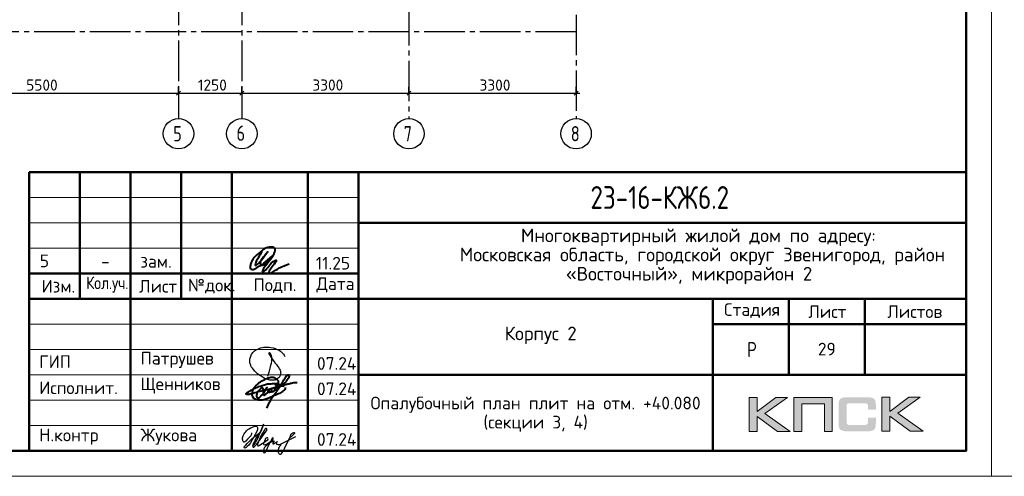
# Model space of a CAD drawing. Header units: millimetres. Extents: x 40580 to 1930067, y -240640 to 81020.
# Tile 540 of 656: x 1325327 to 1344768, y -239550 to -230540. Entities that reach past the tile are written whole.
import ezdxf

# ---------------------------------------------------------------- set-up
doc = ezdxf.new("R2010")
doc.units = ezdxf.units.MM
doc.linetypes.add('______5', pattern=[1100, 800, -100, 100, -100])
doc.linetypes.add('CENTER', pattern=[2, 1.25, -0.25, 0.25, -0.25])
for name, color, linetype, lineweight in [('Standard', 7, 'Continuous', 25), ('ОСИ', 7, 'CENTER', 15), ('Основная', 7, 'Continuous', 40)]:
    doc.layers.add(name, color=color, linetype=linetype, lineweight=lineweight)
doc.styles.add('GOST 2.304', font='isocpeur.ttf', dxfattribs={"width": 0.8})
doc.styles.add('ISOCPEUR', font='isocpeur.ttf')

# ---------------------------------------------------------------- blocks, each defined once
blk = doc.blocks.new('яяя')
at = {"lineweight": 30}
for points in [[(345424, 110432), (345425, 110410), (345424, 110397), (345417, 110379), (345406, 110350), (345390, 110319), (345357, 110275), (345310, 110221), (345265, 110176), (345198, 110110), (345161, 110077), (345133, 110066), (345116, 110066), (345102, 110075), (345090, 110091), (345082, 110115), (345074, 110146), (345066, 110182), (345064, 110206), (345067, 110234), (345077, 110278), (345095, 110320), (345114, 110361), (345134, 110395), (345159, 110428), (345195, 110469), (345228, 110506), (345284, 110560), (345331, 110595), (345379, 110625), (345435, 110648), (345486, 110670), (345532, 110686), (345573, 110696), (345605, 110698), (345621, 110695), (345635, 110687), (345648, 110671), (345656, 110649), (345659, 110625), (345659, 110583), (345656, 110553), (345647, 110523), (345635, 110489), (345387, 110033), (345349, 109985), (345311, 109948), (345247, 109889), (345209, 109858), (345192, 109844), (345180, 109837), (345157, 109833), (345150, 109835), (345140, 109842), (345135, 109856), (345138, 109881), (345148, 109892), (345183, 109930), (345267, 110024), (345343, 110105), (345455, 110213), (345617, 110343), (345775, 110456), (345811, 110526), (345838, 110607), (345890, 110740), (345902, 110771), (345698, 110295), (345672, 110226), (345626, 110132), (345572, 110032), (345518, 109953), (345481, 109918), (345497, 110001), (345567, 110147), (345655, 110301), (345760, 110442)], [(345481, 109918), (345476, 109896), (345475, 109874), (345485, 109861), (345506, 109866), (345539, 109891), (345632, 109983), (345968, 110450), (346022, 110527), (346029, 110560), (346027, 110579), (346026, 110590), (346010, 110605), (345993, 110609), (345975, 110601), (345962, 110584), (345954, 110562), (345857, 110421), (345783, 110292), (345741, 110183), (345701, 110079), (345665, 109985), (345660, 109952), (345666, 109929), (345669, 109915), (345682, 109910), (345702, 109914), (345735, 109941), (345846, 110007), (346065, 110160), (346075, 110193), (346070, 110217), (346066, 110236), (346052, 110241), (346030, 110241), (346007, 110228), (345978, 110203), (345960, 110164), (345892, 110010), (345895, 109986), (345904, 109966), (345925, 109964), (345969, 109968), (346045, 110000), (346218, 110114), (346261, 110154), (346280, 110184), (346282, 110210), (346278, 110225), (346263, 110229), (346241, 110222), (346220, 110198), (346162, 110049), (345989, 109904), (345932, 109849), (345906, 109805), (345891, 109739), (345890, 109690), (345899, 109652), (345924, 109647), (345956, 109655), (345980, 109674), (346058, 109838), (346158, 110046), (346261, 110098), (346314, 110120), (346292, 110079), (346269, 110036), (346261, 110008), (346267, 109998), (346293, 109998), (346363, 110039), (346445, 110095), (346421, 110068), (346414, 110040), (346407, 110011), (346416, 109990), (346466, 109972), (346509, 109977), (346574, 109984), (347172, 110293)], [(346586, 109971), (346543, 109917), (346509, 109873), (346489, 109825), (346475, 109767), (346472, 109710), (346478, 109675), (346485, 109641), (346501, 109621), (346517, 109602), (346542, 109589), (346568, 109592), (346605, 109620), (346680, 109731), (346736, 109842), (346865, 110115), (346962, 110290), (346969, 110318), (346979, 110360), (347013, 110403), (347056, 110434), (347091, 110450), (347109, 110450), (347121, 110434), (347115, 110405), (347072, 110355), (347012, 110307), (346924, 110222)]]:
    blk.add_lwpolyline(points, dxfattribs=at)
blk = doc.blocks.new('Из_буфера32210')
at = {"color": 7, "lineweight": 25}
blk.add_lwpolyline([(357, 84), (386, 160), (399, 213), (405, 239), (412, 268), (420, 299), (427, 339), (434, 380), (437, 414), (438, 442), (436, 466), (430, 489), (425, 504), (417, 519), (409, 531), (405, 535), (403, 536), (400, 539), (394, 541), (387, 543), (383, 542), (379, 539), (377, 534), (377, 528), (379, 523), (438, 428), (470, 382), (484, 365), (504, 341), (528, 310), (551, 280), (562, 264), (575, 247), (582, 235), (589, 220), (599, 198), (606, 184), (610, 167), (611, 155), (612, 143), (611, 127), (609, 116), (603, 96), (596, 82), (588, 69), (579, 56), (563, 43), (551, 34), (539, 25), (524, 16), (511, 10), (494, 5), (481, 3), (456, 0), (432, 1), (415, 3), (396, 6), (375, 11), (355, 19), (336, 24), (310, 31), (293, 39), (269, 53), (243, 69), (223, 80), (202, 93), (180, 109), (152, 128), (126, 152), (98, 182), (77, 211), (52, 241), (32, 266), (20, 293), (8, 329), (3, 348), (1, 373), (0, 393), (1, 417), (6, 440), (13, 454), (20, 476), (26, 497), (38, 517), (47, 529), (60, 548), (75, 563), (95, 581), (115, 593), (135, 606), (161, 618), (187, 628), (213, 638), (251, 647), (282, 653), (319, 655), (353, 655), (384, 652), (418, 648), (460, 641), (503, 628), (544, 611), (579, 594), (611, 573), (639, 545), (666, 515), (679, 496), (694, 471)], dxfattribs=at)

msp = doc.modelspace()

# ---------------------------------------------------------------- hatches: boundary and pattern name
h = msp.add_hatch(color=256)
h.paths.add_polyline_path([(1340486.7, -237992.8), (1340259.2, -237992.8), (1339887.2, -238272.8), (1339887.2, -237992.8), (1339729.5, -237992.8), (1339729.5, -238664.9), (1339887.2, -238664.9), (1339887.2, -238369.6), (1340289.6, -238664.9), (1340541.3, -238664.9), (1340040.7, -238309.5)])
h.paths.add_polyline_path([(1340769.5, -238119.3), (1341214.8, -238119.3), (1341214.8, -238664.9), (1341371.1, -238664.9), (1341371.1, -237992.8), (1341204.4, -237992.8), (1340613.2, -237992.8), (1340613.2, -238151.8), (1340613.2, -238664.9), (1340769.5, -238664.9)])
h.paths.add_polyline_path([(1342509.2, -237989.3), (1342351.6, -237989.3), (1342351.6, -238662.1), (1342509.2, -238662.1), (1342509.2, -238366.2), (1342911.7, -238662.1), (1343163.4, -238662.1), (1342662.7, -238306), (1343108.7, -237989.3), (1342881.9, -237989.3), (1342509.2, -238269.4)])
msp.add_hatch(color=256).paths.add_polyline_path([(1342220.2, -238064), (1342218.1, -238056.4), (1342215.3, -238050.2), (1342211.9, -238044), (1342208.4, -238037.7), (1342205, -238032.9), (1342200.8, -238028.1), (1342196.7, -238023.2), (1342192.5, -238019.1), (1342187, -238015.6), (1342181.5, -238011.5), (1342175.2, -238008), (1342168.3, -238005.2), (1342161.4, -238002.5), (1342153.8, -237999.7), (1342146.2, -237997.6), (1342128.2, -237994.2), (1342108.9, -237991.4), (1342087.4, -237990), (1342063.9, -237989.3), (1341662.9, -237989.3), (1341639.3, -237990), (1341618.6, -237991.4), (1341598.5, -237994.2), (1341581.3, -237997.6), (1341573, -238000.4), (1341565.4, -238002.5), (1341558.4, -238005.2), (1341552.2, -238008.7), (1341546, -238011.5), (1341539.8, -238015.6), (1341534.9, -238019.1), (1341530.1, -238023.2), (1341525.9, -238028.1), (1341522.5, -238032.9), (1341518.3, -238037.7), (1341514.9, -238044), (1341512.1, -238050.2), (1341509.3, -238057.1), (1341506.6, -238064), (1341504.5, -238071.6), (1341501.1, -238088.2), (1341498.3, -238106.2), (1341496.2, -238126.2), (1341496.2, -238148.4), (1341496.2, -238502.4), (1341496.2, -238524.5), (1341498.3, -238544.6), (1341501.1, -238563.3), (1341504.5, -238579.8), (1341506.6, -238587.5), (1341509.3, -238594.4), (1341512.1, -238601.3), (1341514.9, -238607.5), (1341518.3, -238613), (1341522.5, -238618.6), (1341525.9, -238623.4), (1341530.1, -238628.3), (1341534.9, -238632.4), (1341540.5, -238635.9), (1341546, -238639.3), (1341552.2, -238642.8), (1341558.4, -238646.2), (1341566, -238648.3), (1341573, -238651.1), (1341581.3, -238653.1), (1341598.5, -238657.3), (1341618.6, -238659.4), (1341640, -238661.4), (1341662.9, -238662.1), (1342063.9, -238662.1), (1342087.4, -238661.4), (1342108.9, -238660.1), (1342128.2, -238657.3), (1342145.5, -238653.8), (1342153.8, -238651.1), (1342161.4, -238649), (1342168.3, -238646.2), (1342175.2, -238642.8), (1342181.5, -238640), (1342187, -238635.9), (1342192.5, -238632.4), (1342196.7, -238628.3), (1342200.8, -238624.1), (1342205, -238618.6), (1342208.4, -238613.7), (1342211.9, -238607.5), (1342215.3, -238601.3), (1342218.1, -238595.1), (1342220.2, -238587.5), (1342222.9, -238579.8), (1342226.4, -238563.3), (1342229.2, -238545.3), (1342230.6, -238524.5), (1342231.2, -238502.4), (1342231.2, -238391.1), (1342074.3, -238391.1), (1342074.3, -238481.7), (1342074.3, -238487.9), (1342073.6, -238494.1), (1342072.2, -238499.6), (1342070.8, -238505.2), (1342068.8, -238510), (1342066.7, -238514.2), (1342063.9, -238518.3), (1342060.5, -238521.8), (1342057, -238525.2), (1342052.8, -238528), (1342048, -238530.1), (1342043.2, -238532.1), (1342038.3, -238533.5), (1342032.1, -238534.2), (1342025.9, -238534.9), (1342019.7, -238535.6), (1341696, -238535.6), (1341690.5, -238534.9), (1341685.7, -238534.2), (1341681.5, -238532.1), (1341677.4, -238530.1), (1341673.2, -238527.3), (1341669.8, -238524.5), (1341666.3, -238521.1), (1341663.5, -238516.9), (1341660.8, -238512.8), (1341658.7, -238508.6), (1341656.6, -238503.8), (1341655.2, -238498.9), (1341653.2, -238489.3), (1341652.5, -238479.6), (1341652.5, -238156.7), (1341652.5, -238151.1), (1341653.2, -238145.6), (1341654.6, -238140.8), (1341655.9, -238135.9), (1341657.3, -238131.8), (1341659.4, -238128.3), (1341662.2, -238124.9), (1341664.9, -238121.4), (1341668.4, -238118.6), (1341671.8, -238115.9), (1341676, -238113.8), (1341680.1, -238112.4), (1341685, -238111), (1341689.8, -238110.3), (1341695.4, -238109.6), (1341700.9, -238109.6), (1342019.7, -238109.6), (1342025.9, -238109.6), (1342032.1, -238110.3), (1342037.6, -238111.7), (1342042.5, -238113.1), (1342047.3, -238115.2), (1342052.2, -238117.3), (1342056.3, -238120.7), (1342059.8, -238123.5), (1342063.2, -238127.6), (1342066, -238131.8), (1342068.8, -238135.9), (1342070.8, -238140.8), (1342072.2, -238145.6), (1342073.6, -238151.1), (1342074.3, -238157.4), (1342074.3, -238163.6), (1342074.3, -238237.6), (1342231.2, -238237.6), (1342231.2, -238148.4), (1342230.6, -238126.2), (1342229.2, -238106.2), (1342226.4, -238088.2), (1342222.3, -238071.6)])

# ---------------------------------------------------------------- linework, layer by layer
at = {"lineweight": 0}
for points in [[(1339729.5, -238664.9), (1339729.5, -237992.8), (1339887.2, -237992.8), (1339887.2, -238272.8), (1340259.2, -237992.8), (1340486.7, -237992.8), (1340040.7, -238309.5), (1340541.3, -238664.9), (1340289.6, -238664.9), (1339887.2, -238369.6), (1339887.2, -238664.9), (1339729.5, -238664.9)], [(1340769.5, -238664.9), (1340769.5, -238119.3), (1341214.8, -238119.3), (1341214.8, -238664.9), (1341371.1, -238664.9), (1341371.1, -237992.8), (1341204.4, -237992.8), (1340613.2, -237992.8), (1340613.2, -238151.8), (1340613.2, -238664.9), (1340769.5, -238664.9)], [(1342351.6, -238662.1), (1342351.6, -237989.3), (1342509.2, -237989.3), (1342509.2, -238269.4), (1342881.9, -237989.3), (1343108.7, -237989.3), (1342662.7, -238306), (1343163.4, -238662.1), (1342911.7, -238662.1), (1342509.2, -238366.2), (1342509.2, -238662.1), (1342351.6, -238662.1)]]:
    msp.add_lwpolyline(points, close=True, dxfattribs=at)
at = {"layer": 'Standard', "color": 251, "linetype": 'Continuous', "lineweight": -3, "true_color": 0x656565, "transparency": 33554687}
for p, q in [((1328463.4, -231989.8), (1328463.4, -231864.8)), ((1329713.4, -231989.8), (1329713.4, -231864.8)), ((1333013.4, -231989.8), (1333013.4, -231864.8)), ((1336313.4, -231989.8), (1336313.4, -231864.8)), ((1328463.4, -231989.8), (1328463.4, -232114.8)), ((1328463.4, -231989.8), (1328463.4, -231989.8)), ((1329713.4, -231989.8), (1329713.4, -232114.8)), ((1329713.4, -231989.8), (1329713.4, -231989.8)), ((1333013.4, -231989.8), (1333013.4, -232114.8)), ((1333013.4, -231989.8), (1333013.4, -231989.8)), ((1336313.4, -231989.8), (1336313.4, -232114.8)), ((1336313.4, -231989.8), (1336313.4, -231989.8))]:
    msp.add_line(p, q, dxfattribs=at)
at = {"layer": 'Standard', "color": 7, "linetype": 'Continuous', "lineweight": -3, "transparency": 33554687}
for p, q in [((1322963.4, -231989.8), (1328463.4, -231989.8)), ((1328463.4, -231989.8), (1329713.4, -231989.8)), ((1329713.4, -231989.8), (1333013.4, -231989.8)), ((1333013.4, -231989.8), (1336313.4, -231989.8)), ((1336313.4, -231989.8), (1336388.4, -231989.8))]:
    msp.add_line(p, q, dxfattribs=at)
at = {"layer": 'Standard', "color": 7, "linetype": 'Continuous', "lineweight": 25, "transparency": 33554687}
for p, q in [((1328425.9, -232027.3), (1328500.9, -231952.3)), ((1329675.9, -232027.3), (1329750.9, -231952.3)), ((1332975.9, -232027.3), (1333050.9, -231952.3)), ((1336275.9, -232027.3), (1336350.9, -231952.3)), ((1344013.7, -239049.8), (1344013.7, -233549.8)), ((1325513.7, -239049.8), (1344013.7, -239049.8)), ((1325513.7, -239049.8), (1344013.7, -239049.8)), ((1325513.7, -239049.8), (1344013.7, -239049.8))]:
    msp.add_line(p, q, dxfattribs=at)
at = {"layer": 'Standard', "color": 7, "linetype": 'Continuous', "lineweight": 50, "transparency": 33554687}
for p, q in [((1325513.7, -239049.8), (1325513.7, -233549.8)), ((1325513.7, -233549.8), (1344013.7, -233549.8)), ((1326513.7, -236049.8), (1326513.7, -233549.8)), ((1327513.7, -239049.8), (1327513.7, -233549.8)), ((1328513.7, -236049.8), (1328513.7, -233549.8)), ((1329513.7, -239049.8), (1329513.7, -233549.8)), ((1331013.7, -239049.8), (1331013.7, -233549.8)), ((1332013.7, -239049.8), (1332013.7, -233549.8)), ((1332013.7, -234549.8), (1344013.7, -234549.8)), ((1325513.7, -235549.8), (1332013.7, -235549.8)), ((1325513.7, -235549.8), (1332013.7, -235549.8)), ((1325513.7, -236049.8), (1332013.7, -236049.8)), ((1325513.7, -236049.8), (1332013.7, -236049.8)), ((1332013.7, -236049.8), (1344013.7, -236049.8)), ((1339013.7, -237549.8), (1339013.7, -236049.8)), ((1340513.7, -237549.8), (1340513.7, -236049.8)), ((1342013.7, -237549.8), (1342013.7, -236049.8)), ((1339013.7, -236549.8), (1344013.7, -236549.8)), ((1332013.7, -237549.8), (1344013.7, -237549.8)), ((1339013.7, -239049.8), (1339013.7, -237549.8)), ((1339013.7, -239049.8), (1339013.7, -237549.8))]:
    msp.add_line(p, q, dxfattribs=at)
at = {"layer": 'Standard', "color": 7, "linetype": 'Continuous', "lineweight": 13, "transparency": 33554687}
for p, q in [((1325513.7, -234049.8), (1332013.7, -234049.8)), ((1325513.7, -234549.8), (1332013.7, -234549.8)), ((1325513.7, -235049.8), (1332013.7, -235049.8)), ((1325513.7, -236549.8), (1332013.7, -236549.8)), ((1325513.7, -237049.8), (1332013.7, -237049.8)), ((1325513.7, -237049.8), (1332013.7, -237049.8)), ((1325513.7, -237549.8), (1332013.7, -237549.8)), ((1325513.7, -237549.8), (1332013.7, -237549.8)), ((1325513.7, -238049.8), (1332013.7, -238049.8)), ((1325513.7, -238549.8), (1332013.7, -238549.8))]:
    msp.add_line(p, q, dxfattribs=at)
for points in [[(1314813.7, -239549.7), (1344513.7, -239549.7), (1344513.7, -197549.7), (1314813.7, -197549.7), (1314813.7, -239549.7)], [(1344513.7, -239549.7), (1374213.7, -239549.7), (1374213.7, -197549.7), (1344513.7, -197549.7), (1344513.7, -239549.7)]]:
    msp.add_lwpolyline(points, close=True, dxfattribs=at)
at = {"layer": 'Standard', "color": 7, "linetype": 'Continuous', "lineweight": 50, "transparency": 33554687}
msp.add_lwpolyline([(1316813.7, -198049.7), (1344013.7, -198049.7), (1344013.7, -239049.7), (1316813.7, -239049.7), (1316813.7, -198049.7)], close=True, dxfattribs=at)
at = {"layer": 'ОСИ', "color": 8, "linetype": '______5', "lineweight": -3, "transparency": 33554687}
for p, q in [((1328463.4, -199049.8), (1328463.4, -232489.8)), ((1329713.4, -199049.8), (1329713.4, -232489.8)), ((1336313.4, -223841.1), (1336313.4, -232489.8)), ((1333013.4, -225849.8), (1333013.4, -232489.8)), ((1336313.4, -230779.8), (1319985.1, -230779.8))]:
    msp.add_line(p, q, dxfattribs=at)
at = {"layer": 'ОСИ', "color": 7, "linetype": 'Continuous', "lineweight": -3, "transparency": 33554687}
for centre in [(1328463.4, -232789.8), (1329713.4, -232789.8), (1333013.4, -232789.8), (1336313.4, -232789.8)]:
    msp.add_circle(centre, 300, dxfattribs=at)
at = {"layer": 'Основная', "color": 7, "ltscale": 100}
msp.add_spline([(1330106.5, -235112.3), (1330037.2, -235238.6), (1329980.1, -235360.5), (1329980.1, -235388.5), (1330014.8, -235370.6), (1330112.1, -235265.5), (1330223.9, -235117.8), (1330143.4, -235221.9), (1330080.8, -235316.9), (1330088.6, -235378.4), (1330147.9, -235372.8), (1330226.2, -235306.9), (1330317.9, -235198.4), (1330369.3, -235094.4), (1330362.6, -235046.3), (1330278.3, -235030), (1330203.8, -235040.7), (1330074.1, -235125.7), (1329956.6, -235235.3), (1329899.6, -235332.6), (1329878.3, -235405.3), (1329879.5, -235452.2), (1329919.7, -235470.1), (1329988, -235446.7), (1330175.8, -235321.4), (1330330.2, -235193.9), (1330174.5, -235404.8), (1330118.9, -235502.1), (1330118.8, -235520.5), (1330152.4, -235503.7), (1330246.3, -235406.4), (1330371.6, -235291.2), (1330390.6, -235286.7), (1330372.7, -235329.2), (1330295.6, -235441.1), (1330248.5, -235528.3), (1330255.2, -235547.3), (1330291, -235538.4), (1330454.3, -235438.8), (1330648.9, -235360.5)], degree=3, dxfattribs=at)
at = {"layer": 'Основная'}
for points in [[(1330207, -238208.5), (1330325.5, -237977.2), (1330475.8, -237765.4), (1330567.3, -237606.8), (1330591.4, -237573.5), (1330612.9, -237551.4), (1330624.7, -237549.1), (1330631.6, -237548.3), (1330636.9, -237549.6), (1330640.8, -237552.4), (1330643, -237556.7), (1330643.8, -237559.8), (1330645.9, -237566.7), (1330645.4, -237570.2), (1330645.3, -237577.6), (1330643.8, -237581.5), (1330642.6, -237593), (1330630.1, -237619.1), (1330600.8, -237662.4), (1330552.5, -237714.7), (1330493.8, -237756.6), (1330459, -237777.4), (1330439.9, -237781.4), (1330265, -237829.8), (1330071.2, -237874.5), (1329936, -237913.3), (1329855.3, -237933.1), (1329811.2, -237935.1), (1329790.7, -237924.6), (1329802, -237915.2), (1329812.4, -237901.6), (1329829.8, -237890.2), (1329893, -237852.4), (1329982.2, -237809.3), (1330072.1, -237770.1), (1330158.3, -237742.7), (1330242.2, -237725), (1330345.9, -237721.3), (1330393.6, -237718.6)], [(1330568.4, -237796.1), (1330565.9, -237836), (1330547.6, -237851), (1330516, -237876.8), (1330437, -237922.5), (1330357.1, -237954.1), (1330283.9, -237989.9), (1330126.6, -238046.1), (1330033.4, -238047.2), (1329989.6, -238036.1), (1329961.3, -238018.3), (1329944.1, -238007.2), (1329928.1, -237978.4), (1329918.6, -237949.6), (1329923.6, -237896.3), (1329929.7, -237856.4), (1329955.8, -237806.5), (1329986.7, -237766.8), (1330036.2, -237719.4), (1330079.4, -237682.8), (1330139.3, -237652.9), (1330202, -237622.4), (1330265.8, -237600.2), (1330304.8, -237594.7), (1330352.8, -237598.6), (1330374.5, -237610.8), (1330398.6, -237628.9), (1330412.2, -237645.7), (1330429.4, -237668.4), (1330430.5, -237698.9), (1330428.8, -237715), (1330424.4, -237735.3), (1330417.7, -237751.1), (1330406.6, -237761), (1330393.9, -237761), (1330383.3, -237754.4), (1330384.4, -237730), (1330395, -237717.8), (1330444.2, -237734.1), (1330467.2, -237745.6), (1330519, -237764.1), (1330534.3, -237771.5), (1330544.5, -237778.2)], [(1330471.9, -237771.6), (1330531.8, -237753.4), (1330603.1, -237731.4), (1330641.2, -237723.4), (1330710.6, -237704.8), (1330766.5, -237698.3), (1330807.2, -237699)], [(1330141, -237916.2), (1330139.9, -237834.4), (1330130.6, -237811.8), (1330109.2, -237803.3), (1330092.2, -237814.1), (1330074.4, -237829.2), (1330051.5, -237855.5), (1330029, -237879.1), (1330012.3, -237905), (1330008.6, -237926.4), (1330002, -237963.8), (1330005.3, -237978.2), (1330019.4, -238000.8), (1330040.8, -238003.3), (1330069.3, -237990), (1330093.3, -237959.7), (1330111.4, -237942.3), (1330135.1, -237923.1), (1330172.4, -237854.7), (1330193.1, -237821.5), (1330210.8, -237800), (1330143.9, -237908.3), (1330145.8, -237929.8), (1330150.2, -237948.6), (1330171.3, -237937.2), (1330196.1, -237924.6), (1330228.2, -237895), (1330231.2, -237889.8), (1330240.1, -237861), (1330245.2, -237846.2), (1330247.1, -237840.3), (1330243.4, -237876.5), (1330246.3, -237889.5), (1330262.6, -237888.7), (1330284.8, -237882.1), (1330304.4, -237849.2), (1330306.2, -237830.3), (1330296.6, -237881), (1330306.2, -237881.3), (1330338.8, -237869.1), (1330363.5, -237851.8), (1330366.5, -237818.1), (1330368.3, -237803.7), (1330371.3, -237834.4), (1330389.8, -237835.5), (1330407.2, -237833.3), (1330420.1, -237798.9), (1330422.7, -237790.8), (1330422.3, -237798.5), (1330417.5, -237824), (1330433.8, -237828.5)]]:
    msp.add_spline(points, degree=3, dxfattribs=at)

# ---------------------------------------------------------------- block references
at = {"color": 1, "ltscale": 100}
msp.add_blockref('Из_буфера32210', (1329868.8, -237656), dxfattribs=at)
at = {"color": 2, "lineweight": 60, "xscale": 0.5, "yscale": 0.5, "zscale": 0.5}
msp.add_blockref('яяя', (1157193, -293908.3), dxfattribs=at)

# ---------------------------------------------------------------- texts
at = {"layer": 'Standard', "color": 7, "linetype": 'Continuous', "lineweight": 25, "transparency": 33554687, "style": 'ISOCPEUR'}
for s, insert, char_height, width, attachment_point in [('5500', (1325455.3, -231939.8), 220, 641.476, 7), ('1250', (1328846, -231939.7), 220, 610.171, 7), ('3300', (1331105.3, -231939.8), 220, 641.476, 7), ('3300', (1334405.3, -231939.8), 220, 641.476, 7), ('Многоквартирный\\~жилой\\~дом\\~по\\~адресу:\\~', (1335223.8, -235004.8), 270, 5717.08, 7), ('Московская\\~область,\\~городской\\~округ\\~Звенигород,\\~район\\~', (1334017.8, -235382.8), 270, 8136.208, 7), ('5', (1325815.8, -235175), 250, 283.333, 2), ('11.25', (1331174.2, -235469.8), 250, 693.365, 7), ('-', (1327020.3, -235183.9), 250, 283.333, 2), ('зам.', (1328020.3, -235183.9), 250, 283.333, 2), ('«Восточный»,\\~микрорайон\\~2', (1336110.3, -235760.8), 270, 3952.828, 7), ('Изм.', (1325761.6, -235925), 250, 631.146, 7), ('Лист', (1327684.6, -235925), 250, 782.227, 7), ('Подп.', (1329945, -235935.5), 250, 764.539, 7), ('Дата', (1331186.8, -235925), 250, 782.227, 7), ('\\W0.83;Кол.уч.', (1326640.7, -235925), 250, 799.955, 7), ('№док.', (1328649.2, -235942.4), 250, 853.387, 7), ('Стадия', (1339234.3, -236425), 250, 1031.097, 7), ('Лист', (1340897.3, -236425), 250, 782.227, 7), ('Листов', (1342456.6, -236425), 250, 1066.504, 7), ('Корпус\\~2', (1334901.8, -236939.8), 270, 1362.881, 7), ('\\W0.77;Р', (1339690.7, -237199.8), 300, 262.931, 7), ('ГИП', (1325713.7, -237412.3), 250, 586.81, 7), ('Патрушев', (1327713.7, -237412.3), 250, 1386.365, 7), ('07.24', (1331196.8, -237448.5), 250, 817.627, 7), ('Исполнит.', (1325713.7, -237928), 250, 1386.365, 7), ('Щенников', (1327713.7, -237918.4), 250, 1333.081, 7), ('07.24', (1331196.8, -237948.5), 250, 817.627, 7), ('Н.контр', (1325713.7, -238928), 250, 1102.087, 7), ('Жукова', (1327713.7, -238928), 250, 1031.11, 7), ('07.24', (1331196.8, -238948.5), 250, 817.627, 7)]:
    msp.add_mtext(s, dxfattribs=dict(at, insert=insert, char_height=char_height, width=width, attachment_point=attachment_point))
at = {"layer": 'Standard', "color": 7, "linetype": 'Continuous', "lineweight": 50, "transparency": 33554687, "insert": (1336596.3, -234274.8), "char_height": 450, "width": 3070.526, "attachment_point": 7, "style": 'GOST 2.304'}
msp.add_mtext('23-16-КЖ6.2', dxfattribs=at)
at = {"layer": 'Standard', "color": 7, "linetype": 'Continuous', "lineweight": 13, "transparency": 33554687, "insert": (1341263.7, -237039.8), "char_height": 250, "width": 459.375, "attachment_point": 5, "style": 'ISOCPEUR'}
msp.add_mtext('\\A1;{\\fISOCPEUR|i0|b0;\\H250.000000;\\W1.000000;\\C7;29}\\P', dxfattribs=at)
at = {"layer": 'Standard', "color": 7, "linetype": 'Continuous', "lineweight": 25, "transparency": 33554687, "insert": (1335513.7, -237978.9), "char_height": 250, "width": 6566.875, "attachment_point": 2, "line_spacing_factor": 0.903614, "style": 'ISOCPEUR'}
msp.add_mtext('{Опалубочный план плит на отм. +40.080 \\P(секции 3, 4)}', dxfattribs=at)
at = {"layer": 'ОСИ', "color": 7, "linetype": 'Continuous', "lineweight": 25, "transparency": 33554687, "char_height": 300, "attachment_point": 7, "style": 'ISOCPEUR'}
for s, insert, width in [('\\W0.78;5', (1328358.4, -232939.8), 326.834), ('\\W0.78;6', (1329608.4, -232929.8), 326.843), ('\\W0.78;7', (1332908.4, -232939.8), 326.843), ('\\W0.78;8', (1336208.4, -232939.8), 326.843)]:
    msp.add_mtext(s, dxfattribs=dict(at, insert=insert, width=width))

doc.saveas('drawing.dxf')
